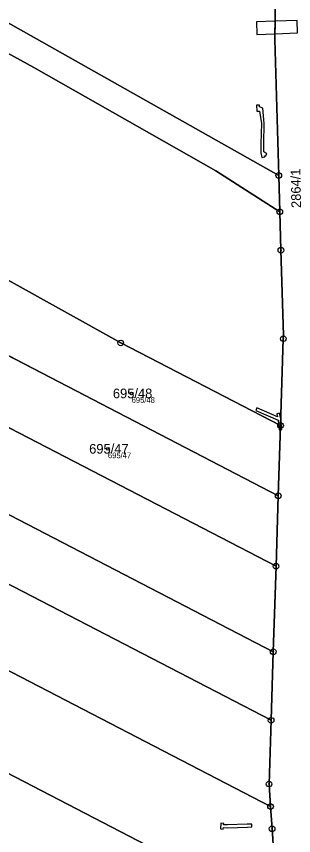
# Model space of a CAD drawing. Extents: x -761891 to -756141, y -1178507 to -1171885.
# Drawn here: x -759318.1 to -759269.2, y -1174149.5 to -1174004.8 of the extents above; entities that cross this region are included whole.
import ezdxf

# ---------------------------------------------------------------- set-up
doc = ezdxf.new("R2010")
doc.units = 0
for name, color, linetype in [('Definiční body', 7, 'Continuous'), ('Hranice parcel', 7, 'Continuous'), ('Parcelní čísla', 7, 'Continuous'), ('Polygon parcely', 7, 'Continuous'), ('Věcná břemena k části', 7, 'Continuous'), ('Značky bodu BP', 7, 'Continuous')]:
    doc.layers.add(name, color=color, linetype=linetype)

msp = doc.modelspace()

# ---------------------------------------------------------------- linework, layer by layer
at = {"layer": 'Definiční body'}
for centre in [(-759297.77, -1174071.38), (-759301.95, -1174081.16)]:
    msp.add_circle(centre, 0.25, dxfattribs=at)
at = {"layer": 'Hranice parcel'}
for p, q in [((-759271.85, -1174032.89), (-759271.66, -1174039.3)), ((-759271.93, -1174089.46), (-759325.49, -1174061.64)), ((-759272.33, -1174101.9), (-759330.64, -1174071.61)), ((-759271.93, -1174089.46), (-759271.53, -1174077.04)), ((-759272.33, -1174101.9), (-759271.93, -1174089.46)), ((-759272.81, -1174116.99), (-759272.33, -1174101.9)), ((-759273.2, -1174129.1), (-759272.81, -1174116.99))]:
    msp.add_line(p, q, dxfattribs=at)
for points in [[(-759271.66, -1174039.3), (-759282.91, -1174032.05), (-759315.04, -1174013.84), (-759340.48, -1173999.74), (-759375.86, -1173981.89), (-759382.93, -1173979.29), (-759397.4, -1174011.35)], [(-759344.84, -1173992.25), (-759334.81, -1173997.28), (-759271.85, -1174032.89)], [(-759271.85, -1174032.89), (-759272.56, -1174008.9), (-759272.42, -1174001.58)], [(-759458.64, -1174020.46), (-759365.6, -1174068.79), (-759272.81, -1174116.99)], [(-759273.2, -1174129.1), (-759367.23, -1174080.26), (-759461.53, -1174031.28)], [(-759271.66, -1174039.3), (-759271.46, -1174046.1), (-759271.02, -1174061.07), (-759271.04, -1174061.72), (-759271.53, -1174077.04)], [(-759273.29, -1174144.32), (-759369.2, -1174094.5), (-759465.11, -1174044.68)], [(-759320.05, -1174051.1), (-759299.7, -1174062.47), (-759271.53, -1174077.04)], [(-759469.39, -1174060.66), (-759420.22, -1174086.2), (-759349.23, -1174123.08), (-759273.53, -1174162.4)], [(-759273.29, -1174144.32), (-759273.56, -1174140.35), (-759273.2, -1174129.1)], [(-759272.48, -1174156.35), (-759273.02, -1174148.25), (-759273.29, -1174144.32)]]:
    msp.add_lwpolyline(points, dxfattribs=at)
at = {"layer": 'Polygon parcely'}
for points in [[(-759409.97, -1174005.48), (-759397.4, -1174011.35), (-759382.93, -1173979.29), (-759375.86, -1173981.89), (-759340.48, -1173999.74), (-759315.04, -1174013.84), (-759282.91, -1174032.05), (-759271.66, -1174039.3), (-759271.85, -1174032.89), (-759334.81, -1173997.28), (-759344.84, -1173992.25), (-759394.97, -1173967.1), (-759411.3, -1174004.78)], [(-759271.85, -1174032.89), (-759272.56, -1174008.9), (-759272.42, -1174001.58), (-759317.54, -1173977.78), (-759331.77, -1173970.43), (-759344.84, -1173992.25), (-759334.81, -1173997.28)], [(-759320.05, -1174051.1), (-759299.7, -1174062.47), (-759271.53, -1174077.04), (-759271.04, -1174061.72), (-759271.02, -1174061.07), (-759271.46, -1174046.1), (-759271.66, -1174039.3), (-759282.91, -1174032.05), (-759315.04, -1174013.84), (-759340.48, -1173999.74), (-759375.86, -1173981.89), (-759382.93, -1173979.29), (-759397.4, -1174011.35), (-759378.17, -1174020.33), (-759341.86, -1174038.91)], [(-759330.64, -1174071.61), (-759362.9, -1174054.85), (-759453.22, -1174007.93), (-759458.64, -1174020.46), (-759365.6, -1174068.79), (-759272.81, -1174116.99), (-759272.33, -1174101.9)], [(-759272.81, -1174116.99), (-759365.6, -1174068.79), (-759458.64, -1174020.46), (-759461.53, -1174031.28), (-759367.23, -1174080.26), (-759273.2, -1174129.1)], [(-759273.2, -1174129.1), (-759367.23, -1174080.26), (-759461.53, -1174031.28), (-759465.11, -1174044.68), (-759369.2, -1174094.5), (-759273.29, -1174144.32), (-759273.56, -1174140.35)], [(-759369.2, -1174094.5), (-759465.11, -1174044.68), (-759469.39, -1174060.66), (-759420.22, -1174086.2), (-759349.23, -1174123.08), (-759273.53, -1174162.4), (-759272.48, -1174156.35), (-759273.02, -1174148.25), (-759273.29, -1174144.32)], [(-759325.49, -1174061.64), (-759271.93, -1174089.46), (-759271.53, -1174077.04), (-759299.7, -1174062.47), (-759320.05, -1174051.1)], [(-759361.02, -1174161.49), (-759327.46, -1174179.31), (-759283.3, -1174202.76), (-759278.9, -1174193.24), (-759276.83, -1174181.34), (-759273.53, -1174162.4), (-759349.23, -1174123.08), (-759420.22, -1174086.2), (-759469.39, -1174060.66), (-759475.79, -1174084.56), (-759477.87, -1174099.44), (-759380.45, -1174151.17)], [(-759330.64, -1174071.61), (-759272.33, -1174101.9), (-759271.93, -1174089.46), (-759325.49, -1174061.64)]]:
    msp.add_lwpolyline(points, close=True, dxfattribs=at)
msp.add_lwpolyline([(-759272.42, -1174001.58), (-759272.56, -1174008.9), (-759271.85, -1174032.89), (-759271.66, -1174039.3), (-759271.46, -1174046.1), (-759271.02, -1174061.07), (-759271.04, -1174061.72), (-759271.53, -1174077.04), (-759271.93, -1174089.46), (-759272.33, -1174101.9), (-759272.81, -1174116.99), (-759273.2, -1174129.1), (-759273.56, -1174140.35), (-759273.29, -1174144.32), (-759273.02, -1174148.25), (-759272.48, -1174156.35)], dxfattribs=at)
at = {"layer": 'Věcná břemena k části'}
for points in [[(-759275.78, -1174005.79), (-759275.7, -1174007.98), (-759272.54, -1174007.87), (-759272.5, -1174005.67)], [(-759272.5, -1174005.67), (-759272.54, -1174007.87), (-759268.52, -1174007.72), (-759268.59, -1174005.53)], [(-759274.5, -1174028.75), (-759274.5, -1174027.25), (-759274.41, -1174023.7), (-759274.65, -1174021), (-759275.25, -1174020.77), (-759275.26, -1174020.49), (-759275.76, -1174020.5), (-759275.73, -1174021.57), (-759275.23, -1174021.55), (-759274.91, -1174023.72), (-759275, -1174027.23), (-759275, -1174028.92), (-759274.8, -1174029.73), (-759274.32, -1174029.61), (-759274.37, -1174029.41), (-759274.19, -1174029.51), (-759273.94, -1174029.07)], [(-759271.53, -1174077.04), (-759271.49, -1174075.84), (-759271.71, -1174074.89), (-759272.19, -1174075), (-759272.07, -1174075.53), (-759275.68, -1174073.93), (-759275.89, -1174074.39), (-759271.95, -1174076.13), (-759271.88, -1174076.86)], [(-759271.53, -1174077.04), (-759271.88, -1174076.86), (-759271.79, -1174077.81), (-759271.55, -1174077.79)], [(-759271.53, -1174077.04), (-759271.55, -1174077.79), (-759271.29, -1174077.76), (-759271.49, -1174075.84)], [(-759276.59, -1174147.92), (-759276.61, -1174147.42), (-759277.4, -1174147.45), (-759280.88, -1174147.58), (-759281.57, -1174147.55), (-759281.54, -1174147.3), (-759282.05, -1174147.25), (-759282.14, -1174148.25), (-759281.64, -1174148.3), (-759281.61, -1174148.05), (-759280.88, -1174148.08), (-759277.38, -1174147.95)]]:
    msp.add_lwpolyline(points, close=True, dxfattribs=at)
at = {"layer": 'Značky bodu BP'}
for centre, radius in [((-759271.85, -1174032.89), 0.5), ((-759271.85, -1174032.89), 0.0303), ((-759271.66, -1174039.3), 0.5), ((-759271.66, -1174039.3), 0.0303), ((-759271.46, -1174046.1), 0.5), ((-759271.46, -1174046.1), 0.0303), ((-759299.7, -1174062.47), 0.5), ((-759299.7, -1174062.47), 0.0303), ((-759271.04, -1174061.72), 0.5), ((-759271.04, -1174061.72), 0.0303), ((-759271.53, -1174077.04), 0.5), ((-759271.53, -1174077.04), 0.0303), ((-759271.93, -1174089.46), 0.5), ((-759271.93, -1174089.46), 0.0303), ((-759272.33, -1174101.9), 0.5), ((-759272.33, -1174101.9), 0.0303), ((-759272.81, -1174116.99), 0.5), ((-759272.81, -1174116.99), 0.0303), ((-759273.2, -1174129.1), 0.5), ((-759273.2, -1174129.1), 0.0303), ((-759273.56, -1174140.35), 0.5), ((-759273.56, -1174140.35), 0.0303), ((-759273.29, -1174144.32), 0.5), ((-759273.29, -1174144.32), 0.0303), ((-759273.02, -1174148.25), 0.5), ((-759273.02, -1174148.25), 0.0303)]:
    msp.add_circle(centre, radius, dxfattribs=at)

# ---------------------------------------------------------------- texts
at = {"layer": 'Definiční body'}
for s, p in [('695/48', (-759297.77, -1174073.04)), ('695/47', (-759301.95, -1174082.82))]:
    msp.add_text(s, height=1, dxfattribs=at).set_placement(p)
at = {"layer": 'Parcelní čísla'}
msp.add_text('2864/1', height=1.7, rotation=91, dxfattribs=at).set_placement((-759267.92, -1174038.62))
for s, p in [('695/48', (-759301.08, -1174072.23)), ('695/47', (-759305.26, -1174082.01))]:
    msp.add_text(s, height=1.7, dxfattribs=at).set_placement(p)

doc.saveas('drawing.dxf')
